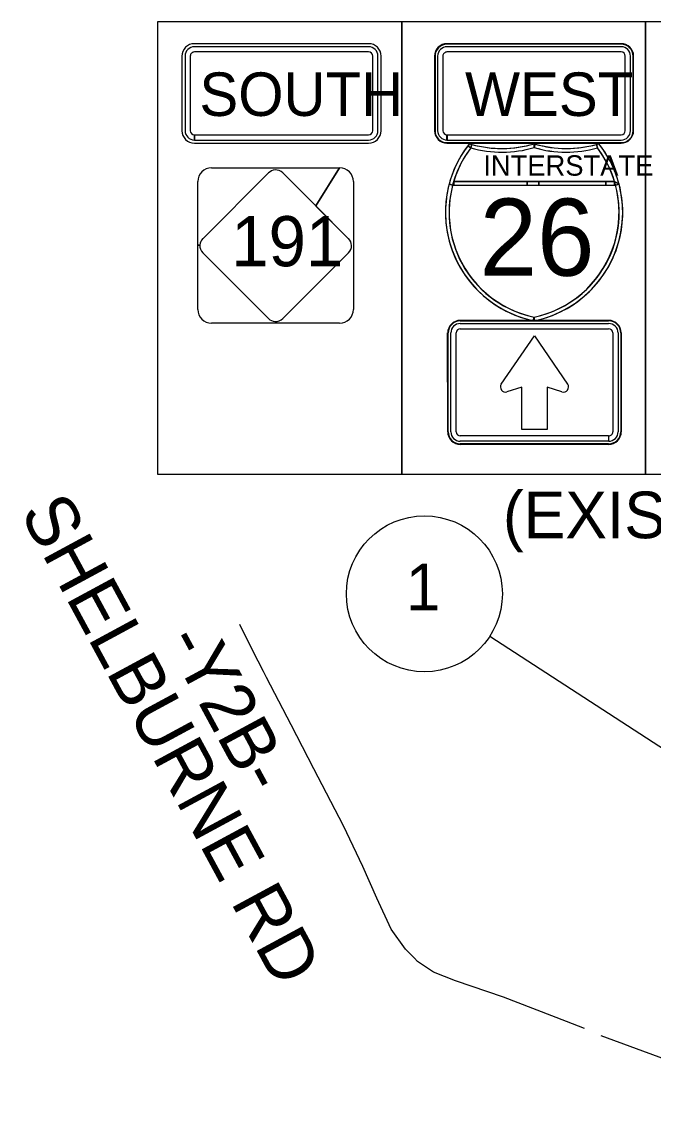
# Model space of a CAD drawing. Extents: x 886234 to 968767, y 455416 to 684046.
# Drawn here: x 914928 to 916452, y 517406 to 520006 of the extents above; entities that cross this region are included whole.
import ezdxf

# ---------------------------------------------------------------- set-up
doc = ezdxf.new("R2010")
doc.units = 0
for name, color, linetype in [('TC CONSTRUCTION PROPOSED ROADWAY SHADE', 7, 'Continuous'), ('TC DEV SIGN BLACK 239', 7, 'Continuous'), ('TC DEV SIGN BLACK ZERO', 7, 'Continuous'), ('TC DEV SIGN WHITE', 7, 'Continuous'), ('TC LABEL TEXT', 7, 'Continuous')]:
    doc.layers.add(name, color=color, linetype=linetype)

msp = doc.modelspace()

# ---------------------------------------------------------------- linework, layer by layer
at = {"layer": 'TC CONSTRUCTION PROPOSED ROADWAY SHADE'}
msp.add_lwpolyline([(916432.4, 520006.5), (917020.1, 520006.5), (917020.1, 518913.3), (916432.4, 518913.3)], close=True, dxfattribs=at)
at = {"layer": 'TC DEV SIGN BLACK 239'}
for p, q in [((915765, 519945.6), (915344.9, 519945.6)), ((915765, 519945.6), (915344.9, 519945.6)), ((915765, 519933.1), (915344.9, 519933.1)), ((915765, 519933.1), (915344.9, 519933.1)), ((916374, 519945.6), (915954, 519945.6)), ((916374, 519933.1), (915954, 519933.1)), ((915322.4, 519923.1), (915322.4, 519743.1)), ((915322.4, 519923.1), (915322.4, 519743.1)), ((915334.9, 519923.1), (915334.9, 519743.1)), ((915334.9, 519923.1), (915334.9, 519743.1)), ((915775, 519743.1), (915775, 519923.1)), ((915775, 519743.1), (915775, 519923.1)), ((915787.5, 519743.1), (915787.5, 519923.1)), ((915787.5, 519743.1), (915787.5, 519923.1)), ((915931.5, 519923.1), (915931.5, 519743.1)), ((915944, 519923.1), (915944, 519743.1)), ((916384, 519743.1), (916384, 519923.1)), ((916396.5, 519743.1), (916396.5, 519923.1)), ((915344.9, 519720.6), (915344.9, 519733.1)), ((915344.9, 519720.6), (915344.9, 519733.1)), ((915345, 519733.1), (915765, 519733.1)), ((915345, 519733.1), (915345, 519720.6)), ((915345, 519733.1), (915765, 519733.1)), ((915345, 519733.1), (915345, 519720.6)), ((915345, 519720.6), (915765, 519720.6)), ((915345, 519720.6), (915765, 519720.6)), ((915954, 519720.6), (915954, 519733.1)), ((915954.1, 519733.1), (916374, 519733.1)), ((915954.1, 519733.1), (915954.1, 519720.6)), ((915954.1, 519720.6), (916374, 519720.6)), ((915386.2, 519653.6), (915386.3, 519653.6)), ((915386.2, 519653.6), (915386.3, 519653.6)), ((915386.3, 519653.6), (915540.7, 519653.6)), ((915386.3, 519653.6), (915695.1, 519653.6)), ((915540.7, 519653.6), (915695.1, 519653.6)), ((915637.3, 519562), (915695.1, 519653.6)), ((915353.1, 519467.1), (915353.1, 519620.5)), ((915353.1, 519467.1), (915353.1, 519620.5)), ((915523.9, 519641.4), (915365.1, 519482.6)), ((915728.2, 519620.6), (915728.2, 519311.7)), ((915728.2, 519620.6), (915728.2, 519311.7)), ((915716.7, 519482.6), (915637.3, 519562)), ((915358.1, 519467.1), (915353.1, 519467.1)), ((915353.1, 519467), (915358.1, 519467)), ((915353.1, 519311.7), (915353.1, 519467)), ((915353.1, 519311.7), (915353.1, 519467)), ((915365.1, 519448.5), (915523.9, 519289.7)), ((915557.9, 519289.7), (915716.7, 519448.5)), ((915695.1, 519278.6), (915386.3, 519278.6)), ((915540.7, 519278.6), (915386.3, 519278.6)), ((915695.1, 519278.6), (915540.7, 519278.6)), ((915986.1, 519278), (916343.8, 519278)), ((915963.3, 519016.6), (915963.3, 519255.1)), ((915975.9, 519016.6), (915975.9, 519255.1)), ((915986.1, 519265.3), (916343.8, 519265.3)), ((916354, 519255.1), (916354, 519016.6)), ((916366.7, 519255.1), (916366.7, 519016.6)), ((916343.7, 519006.5), (915986.1, 519006.5)), ((916343.7, 518993.8), (915986.1, 518993.8)), ((916343.7, 519006.5), (916343.7, 518993.8)), ((916343.9, 518993.8), (916343.9, 519006.5))]:
    msp.add_line(p, q, dxfattribs=at)
for points in [[(915695.1, 519653.6), (915637.3, 519562), (915557.9, 519641.4)], [(916084.9, 519131.6), (916165, 519248.3), (916245, 519131.6)], [(916084.9, 519131.6), (916165, 519248.3), (916245, 519131.6)], [(916084.9, 519131.6), (916165, 519248.3), (916245, 519131.6)], [(916134.6, 519022.2), (916134.6, 519124.5), (916098.6, 519113.1)], [(916134.6, 519022.2), (916134.6, 519124.5), (916098.6, 519113.1)], [(916134.6, 519022.2), (916134.6, 519124.5), (916098.6, 519113.1)], [(916231.3, 519113.1), (916195.4, 519124.5), (916195.4, 519022.2), (916134.6, 519022.2)], [(916231.3, 519113.1), (916195.4, 519124.5), (916195.4, 519022.2), (916134.6, 519022.2)], [(916231.3, 519113.1), (916195.4, 519124.5), (916195.4, 519022.2), (916134.6, 519022.2)]]:
    msp.add_lwpolyline(points, dxfattribs=at)
for centre, radius, start, end in [((915386.2, 519620.6), 33.1, 90, 180), ((915386.2, 519620.6), 33.1, 90, 180), ((915540.9, 519624.4), 24.1, 93.2102, 135), ((915540.9, 519624.4), 24.1, 45, 93.0763), ((915695.1, 519620.6), 33.1, 360, 90), ((915695.1, 519620.6), 33.1, 360, 90), ((915382.1, 519465.6), 24.1, 176.5595, 225), ((915382.1, 519465.6), 24.1, 135, 176.407), ((915699.7, 519465.6), 24.1, 1.9293, 45), ((915699.7, 519465.6), 24.1, 315, 1.7382), ((915386.2, 519311.7), 33.1, 180, 270), ((915386.2, 519311.7), 33.1, 180, 270), ((915695.1, 519311.7), 33.1, 270, 360), ((915695.1, 519311.7), 33.1, 270, 360), ((915540.9, 519306.8), 24.1, 225, 265.0473), ((915540.9, 519306.8), 24.1, 265.1815, 315), ((916095, 519124.7), 12.2, 145.5508, 287.601), ((916095, 519124.7), 12.2, 145.5508, 287.601), ((916095, 519124.7), 12.2, 145.5508, 287.601), ((916235, 519124.7), 12.2, 252.399, 34.4492), ((916235, 519124.7), 12.2, 252.399, 34.4492), ((916235, 519124.7), 12.2, 252.399, 34.4492)]:
    msp.add_arc(centre, radius, start, end, dxfattribs=at)
for centre, major_axis, start_param, end_param in [((915344.9, 519923.1), (22.5, 0), 1.570796, 3.141593), ((915344.9, 519923.1), (22.5, 0), 1.570796, 3.141593), ((915344.9, 519923.1), (10, 0), 1.570796, 3.141593), ((915344.9, 519923.1), (10, 0), 1.570796, 3.141593), ((915765, 519923.1), (22.5, 0), 0, 1.570796), ((915765, 519923.1), (22.5, 0), 0, 1.570796), ((915765, 519923.1), (10, 0), 0, 1.570796), ((915765, 519923.1), (10, 0), 0, 1.570796), ((915954, 519923.1), (22.5, 0), 1.570796, 3.141593), ((915954, 519923.1), (10, 0), 1.570796, 3.141593), ((916374, 519923.1), (22.5, 0), 0, 1.570796), ((916374, 519923.1), (10, 0), 0, 1.570796), ((915344.9, 519743.1), (22.5, 0), 3.141593, 4.712389), ((915344.9, 519743.1), (22.5, 0), 3.141593, 4.712389), ((915344.9, 519743.1), (10, 0), 3.141593, 4.712389), ((915344.9, 519743.1), (10, 0), 3.141593, 4.712389), ((915765, 519743.1), (22.5, 0), 4.712389, 6.283185), ((915765, 519743.1), (10, 0), 4.712389, 6.283185), ((915765, 519743.1), (22.5, 0), 4.712389, 6.283185), ((915765, 519743.1), (10, 0), 4.712389, 6.283185), ((915954, 519743.1), (22.5, 0), 3.141593, 4.712389), ((915954, 519743.1), (10, 0), 3.141593, 4.712389), ((916374, 519743.1), (22.5, 0), 4.712389, 6.283185), ((916374, 519743.1), (10, 0), 4.712389, 6.283185), ((915986.1, 519255.1), (-22.8, 0), 4.712389, 6.283185), ((916343.8, 519255.1), (-22.8, 0), 3.141593, 4.712389), ((915986.1, 519255.1), (-10.1, 0), 4.712389, 6.283185), ((916343.8, 519255.1), (-10.1, 0), 3.141593, 4.712389), ((915986.1, 519016.6), (-22.8, 0), 0, 1.570796), ((915986.1, 519016.6), (-10.1, 0), 0, 1.570796), ((916343.9, 519016.6), (-22.8, 0), 1.570796, 3.141593), ((916343.9, 519016.6), (-10.1, 0), 1.570796, 3.141593)]:
    msp.add_ellipse(centre, major_axis=major_axis, ratio=0.999865, start_param=start_param, end_param=end_param, dxfattribs=at)
at = {"layer": 'TC DEV SIGN BLACK ZERO'}
for p, q in [((916374, 519953.1), (915954, 519953.1)), ((915954, 519951.8), (915954, 519951.8)), ((916374, 519951.8), (915954, 519951.8)), ((916374, 519951.8), (916374, 519951.8)), ((915924, 519923.1), (915924, 519743.1)), ((915925.2, 519923.1), (915925.2, 519743.1)), ((915925.2, 519923.1), (915925.2, 519923.1)), ((916402.8, 519923.1), (916402.8, 519923.1)), ((916402.8, 519743.1), (916402.8, 519923.1)), ((916404, 519743.1), (916404, 519923.1)), ((915925.2, 519743.1), (915925.2, 519743.1)), ((916402.8, 519743.1), (916402.8, 519743.1)), ((915954, 519713.1), (915954, 519714.3)), ((915954, 519714.3), (915954, 519714.3)), ((915954, 519714.3), (916374, 519714.3)), ((915954, 519714.3), (915954, 519713.1)), ((915954, 519713.1), (916374, 519713.1)), ((916011.2, 519701.6), (916013.6, 519710.1)), ((916164.3, 519702.5), (916164, 519711.8)), ((916164.2, 519703.2), (916164, 519711.8)), ((916314.4, 519710.1), (916316.9, 519701.6)), ((916374, 519714.3), (916374, 519714.3)), ((915970.2, 519620.7), (916357.9, 519620.7)), ((916147.7, 519620.7), (915970.2, 519620.7)), ((916175.8, 519620.7), (916147.7, 519620.7)), ((916336.9, 519620.7), (916175.8, 519620.7)), ((916357.9, 519620.7), (916336.9, 519620.7)), ((916369, 519614), (916357.9, 519620.7)), ((915967.7, 519611.7), (916360.4, 519611.7)), ((915967.7, 519611.7), (915970.2, 519611.7)), ((915970.2, 519611.7), (916147.7, 519611.7)), ((916147.7, 519611.7), (916175.8, 519611.7)), ((916175.8, 519611.7), (916336.9, 519611.7)), ((916336.9, 519611.7), (916357.9, 519611.7)), ((916360.2, 519612.4), (916357.9, 519611.7)), ((916357.9, 519611.7), (916360.4, 519611.7)), ((915950.3, 519547.4), (915950.3, 519544.8)), ((916377.8, 519544.7), (916377.8, 519547.5)), ((915986.1, 519285.6), (916343.8, 519285.6)), ((915986.1, 519284.3), (916343.8, 519284.3)), ((915986.1, 519284.3), (915986.1, 519284.3)), ((916343.8, 519284.3), (916343.8, 519284.3)), ((915955.7, 519016.6), (915955.6, 519255.1)), ((915956.9, 519255.1), (915956.9, 519255.1)), ((915956.9, 519016.6), (915956.9, 519255.1)), ((916373, 519255.1), (916373, 519016.6)), ((916373, 519255.1), (916373, 519255.1)), ((916374.3, 519255.1), (916374.3, 519016.6)), ((915956.9, 519016.6), (915956.9, 519016.6)), ((916373, 519016.6), (916373, 519016.6)), ((915986.1, 518987.4), (915986.1, 518987.5)), ((916343.8, 518987.5), (915986.1, 518987.5)), ((916343.8, 518986.2), (915986.1, 518986.2)), ((916343.8, 518987.5), (916343.8, 518986.2)), ((916343.9, 518986.2), (916343.9, 518987.5)), ((916343.9, 518987.5), (916343.9, 518987.4))]:
    msp.add_line(p, q, dxfattribs=at)
for points in [[(916004.1, 519706.9), (916011.2, 519701.6)], [(916011.2, 519701.6), (916004.1, 519706.9)], [(916007.9, 519711.8), (916007.9, 519711.8), (916007.9, 519711.8)], [(916013.6, 519710.1), (916011.2, 519701.6)], [(916164, 519702.5), (916164.2, 519703.2)], [(916164.2, 519711.7), (916164.2, 519703.2), (916166.8, 519711)], [(916166.8, 519711), (916164.3, 519702.5)], [(916316.9, 519701.6), (916314.4, 519710.1)], [(916320.2, 519711.8), (916320.2, 519711.8), (916320.2, 519711.8)], [(915970.2, 519620.7), (915970.2, 519611.7)], [(915970.2, 519611.7), (915970.2, 519620.7)], [(916147.7, 519611.7), (916147.7, 519620.7)], [(916147.7, 519620.7), (916147.7, 519611.7)], [(916175.8, 519620.7), (916175.8, 519611.7)], [(916175.8, 519611.7), (916175.8, 519620.7)], [(916336.9, 519611.7), (916336.9, 519620.7)], [(916336.9, 519620.7), (916336.9, 519611.7)], [(916357.9, 519620.7), (916369, 519614)], [(916357.9, 519611.7), (916357.9, 519620.7)], [(916357.9, 519620.7), (916357.9, 519611.7), (916360.2, 519612.4), (916357.9, 519620.7)], [(915959, 519614), (915967.7, 519611.7)], [(915967.7, 519611.7), (915959, 519614)], [(916360.4, 519611.7), (916360.2, 519612.4)], [(916369, 519614), (916360.4, 519611.7)], [(916360.4, 519611.7), (916369, 519614)], [(916162.2, 519284.7), (916164, 519293.4)], [(916164, 519293.4), (916164, 519284.3)]]:
    msp.add_lwpolyline(points, dxfattribs=at)
for centre, radius, start, end in [((916217.5, 519546.1), 267.2, 141.6693, 258.4631), ((916217.5, 519546.1), 267.2, 142.9968, 165.2769), ((916217.5, 519546.1), 258.3, 142.9968, 258.0595), ((916217.5, 519546.1), 258.3, 142.9968, 165.2769), ((916217.5, 519546.1), 267.2, 141.6709, 142.9968), ((916086, 519967.3), 267.2, 253.0062, 286.9901), ((916086, 519967.3), 267.2, 253.0099, 254.2907), ((916086, 519967.3), 276.1, 254.2907, 286.4259), ((916086, 519967.3), 276.1, 254.2907, 286.4259), ((916086, 519967.3), 267.2, 254.2907, 286.9893), ((916242.1, 519967.3), 267.2, 253.0099, 286.9938), ((916110.6, 519546.1), 267.2, 281.5369, 38.3307), ((916242.1, 519967.3), 276.1, 253.5741, 285.7093), ((916110.6, 519546.1), 258.3, 281.9405, 37.0032), ((916242.1, 519967.3), 267.2, 253.0588, 253.6206), ((916242.2, 519966.9), 275.7, 253.5731, 285.7093), ((916242.1, 519967.3), 267.2, 253.6206, 285.7093), ((916242.1, 519967.3), 267.2, 285.7093, 286.9901), ((916110.6, 519546.1), 258.3, 16.7759, 37.0032), ((916110.6, 519546.1), 267.2, 14.7231, 38.3291), ((916217.5, 519546.1), 258.3, 163.2241, 165.2769), ((916110.6, 519546.1), 258.3, 14.7231, 16.7759), ((916217.5, 519546.1), 267.2, 165.2769, 179.7177), ((916216.2, 519545.3), 257.3, 165.0438, 258.3001), ((916111.9, 519545.3), 257.3, 281.7196, 14.964), ((916110.6, 519546.1), 267.2, 0.2997, 14.7231), ((916217.5, 519546.1), 267.2, 180.2823, 258.0591), ((916110.6, 519546.1), 267.2, 281.537, 359.7003), ((916110.6, 519546.1), 258.3, 281.9405, 281.9604)]:
    msp.add_arc(centre, radius, start, end, dxfattribs=at)
for centre, major_axis, start_param, end_param in [((915954, 519923.1), (30, 0), 1.570796, 3.141593), ((915954, 519923.1), (28.8, 0), 1.570796, 3.141593), ((916374, 519923.1), (30, 0), 0, 1.570796), ((916374, 519923.1), (28.8, 0), 0, 1.570796), ((915954, 519743.1), (30, 0), 3.141593, 4.712389), ((915954, 519743.1), (28.8, 0), 3.141593, 4.712389), ((916374, 519743.1), (30, 0), 4.712389, 6.283185), ((916374, 519743.1), (28.8, 0), 4.712389, 6.283185), ((915986.1, 519255.1), (-30.4, 0), 4.712389, 6.283185), ((915986.1, 519255.1), (-29.2, 0), 4.712389, 6.283185), ((916343.8, 519255.1), (-30.4, 0), 3.141593, 4.712389), ((916343.8, 519255.1), (-29.2, 0), 3.141593, 4.712389), ((915986.1, 519016.6), (-30.4, 0), 0, 1.570796), ((915986.1, 519016.6), (-29.2, 0), 0, 1.570796), ((916343.9, 519016.6), (-30.4, 0), 1.570796, 3.141593), ((916343.9, 519016.6), (-29.2, 0), 1.570796, 3.141593)]:
    msp.add_ellipse(centre, major_axis=major_axis, ratio=0.999865, start_param=start_param, end_param=end_param, dxfattribs=at)
at = {"layer": 'TC DEV SIGN WHITE'}
for p, q in [((915765, 519953.1), (915344.9, 519953.1)), ((916374, 519953.1), (915954, 519953.1)), ((915314.9, 519923.1), (915314.9, 519743.1)), ((915795, 519743.1), (915795, 519923.1)), ((915924, 519923.1), (915924, 519743.1)), ((916404, 519743.1), (916404, 519923.1)), ((915344.9, 519713.1), (915765, 519713.1)), ((915954, 519713.1), (916374, 519713.1)), ((915365.1, 519482.6), (915523.9, 519641.4)), ((915523.9, 519641.4), (915365.1, 519482.6)), ((915557.9, 519641.4), (915716.7, 519482.6)), ((915557.9, 519641.4), (915557.9, 519641.4)), ((915716.7, 519482.6), (915557.9, 519641.4)), ((915358.1, 519467), (915358, 519467)), ((915523.9, 519289.7), (915365.1, 519448.5)), ((915365.1, 519448.5), (915523.9, 519289.7)), ((915716.7, 519448.5), (915557.9, 519289.7)), ((915557.9, 519289.7), (915716.7, 519448.5)), ((915986.1, 519285.6), (916343.8, 519285.6)), ((916164, 519284.3), (916164, 519293.4)), ((915955.7, 519016.6), (915955.6, 519255.1)), ((916374.3, 519255.1), (916374.3, 519016.6)), ((916343.9, 518986.2), (915986.1, 518986.2))]:
    msp.add_line(p, q, dxfattribs=at)
for points in [[(915539.6, 519648.4), (915539.5, 519648.4)], [(915358.1, 519467.1), (915358.1, 519467.1), (915358.1, 519467)], [(915723.7, 519466.3), (915723.7, 519466.4)], [(915538.8, 519282.8), (915538.9, 519282.8)], [(916164, 519293.4), (916162.2, 519284.7), (916164, 519284.3)]]:
    msp.add_lwpolyline(points, dxfattribs=at)
for centre, radius, start, end in [((915540.9, 519624.4), 24.1, 93.2102, 135), ((915540.9, 519624.4), 24.1, 93.2102, 135), ((915540.9, 519624.4), 24.1, 45, 93.0763), ((915540.9, 519624.4), 24.1, 45, 93.0763), ((915382.1, 519465.6), 24.1, 176.5595, 225), ((915382.1, 519465.6), 24.1, 176.5602, 225), ((915382.1, 519465.6), 24.1, 135, 176.407), ((915382.1, 519465.6), 24.1, 135, 176.407), ((915699.7, 519465.6), 24.1, 1.9293, 45), ((915699.7, 519465.6), 24.1, 1.9293, 45), ((915699.7, 519465.6), 24.1, 315, 1.7382), ((915699.7, 519465.6), 24.1, 315, 1.7382), ((915540.9, 519306.8), 24.1, 225, 265.0473), ((915540.9, 519306.8), 24.1, 225, 265.0473), ((915540.9, 519306.8), 24.1, 265.1815, 315), ((915540.9, 519306.8), 24.1, 265.1815, 315), ((916217.5, 519546.1), 267.2, 258.458, 258.463), ((916110.6, 519546.1), 267.2, 281.5369590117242, 281.53700435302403)]:
    msp.add_arc(centre, radius, start, end, dxfattribs=at)
for centre, major_axis, start_param, end_param in [((915344.9, 519923.1), (30, 0), 1.570796, 3.141593), ((915765, 519923.1), (30, 0), 0, 1.570796), ((915954, 519923.1), (30, 0), 1.570796, 3.141593), ((916374, 519923.1), (30, 0), 0, 1.570796), ((915344.9, 519743.1), (30, 0), 3.141593, 4.712389), ((915765, 519743.1), (30, 0), 4.712389, 6.283185), ((915954, 519743.1), (30, 0), 3.141593, 4.712389), ((916374, 519743.1), (30, 0), 4.712389, 6.283185), ((915986.1, 519255.1), (-30.4, 0), 4.712389, 6.283185), ((916343.8, 519255.1), (-30.4, 0), 3.141593, 4.712389), ((915986.1, 519016.6), (-30.4, 0), 0, 1.570796), ((916343.9, 519016.6), (-30.4, 0), 1.570796, 3.141593)]:
    msp.add_ellipse(centre, major_axis=major_axis, ratio=0.999865, start_param=start_param, end_param=end_param, dxfattribs=at)
at = {"layer": 'TC LABEL TEXT'}
msp.add_line((917558.2, 517546.7), (916057.1, 518523), dxfattribs=at)
for points in [[(915257, 520006.5), (915844.7, 520006.5), (915844.7, 518913.3), (915257, 518913.3)], [(915844.7, 520006.5), (916432.4, 520006.5), (916432.4, 518913.3), (915844.7, 518913.3)], [(916432.4, 520006.5), (917020.1, 520006.5), (917020.1, 518913.3), (916432.4, 518913.3)]]:
    msp.add_lwpolyline(points, close=True, dxfattribs=at)
for points in [[(915511.3, 518438.3), (915485.7, 518487.8), (915454.1, 518551.8)], [(916286, 517576.7), (916242.4, 517593.6), (916090.5, 517652), (915974.9, 517692), (915921.6, 517712.3), (915883.1, 517738.7), (915875.4, 517746.5), (915875, 517746.9), (915853.8, 517768.3), (915819.6, 517816.6), (915784.5, 517891.1), (915751.1, 517967.9), (915704.5, 518065.4), (915632.9, 518203.4), (915578.3, 518309.2), (915518.8, 518424), (915511.3, 518438.3)], [(916785.4, 517405.5), (916690.9, 517425), (916325.8, 517559.4)]]:
    msp.add_lwpolyline(points, dxfattribs=at)
msp.add_circle((915899.5, 518625.6), 188.1, dxfattribs=at)

# ---------------------------------------------------------------- texts
at = {"layer": 'TC DEV SIGN BLACK 239'}
for s, height, p in [('SOUTH', 105, (915356.9, 519778.7)), ('WEST', 105, (915997.6, 519778.7)), ('191', 120.97, (915433.8, 519416))]:
    msp.add_text(s, height=height, rotation=360, dxfattribs=at).set_placement(p)
at = {"layer": 'TC DEV SIGN BLACK ZERO'}
for s, height, p in [('INTERSTATE', 49.28, (916041.6, 519634.5)), ('26', 186.16, (916032.7, 519393.1))]:
    msp.add_text(s, height=height, rotation=360, dxfattribs=at).set_placement(p)
at = {"layer": 'TC LABEL TEXT'}
for s, p in [('SHELBURNE RD', (914922.8, 518821.6)), ('-Y2B-', (915272.9, 518512.1))]:
    msp.add_text(s, height=125, rotation=298.4238, dxfattribs=at).set_placement(p)
for s, p in [('(EXIST)', (916088.9, 518759.8)), ('1', (915854.7, 518585.7))]:
    msp.add_text(s, height=112.5, dxfattribs=at).set_placement(p)

doc.saveas('drawing.dxf')
